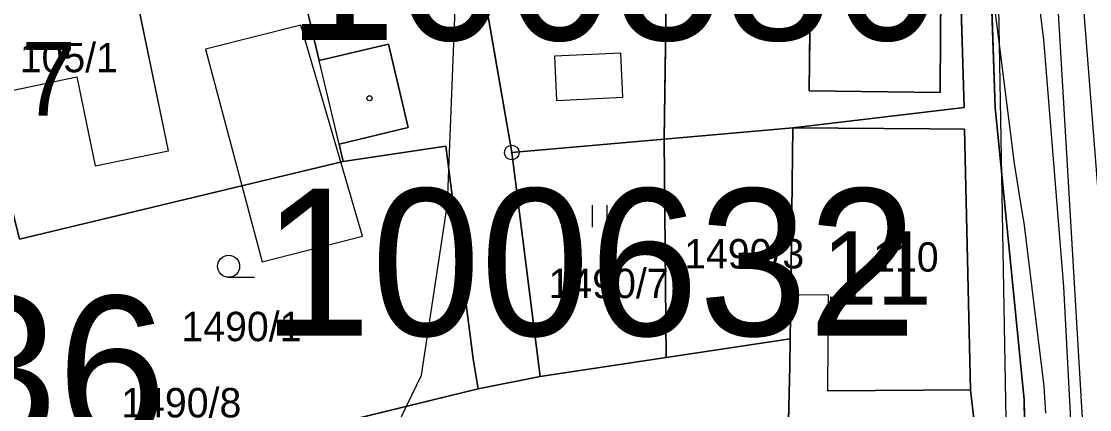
# Model space of a CAD drawing. Extents: x -706130 to -698555, y -971544 to -967260.
# Drawn here: x -704436 to -704363.2, y -969749.5 to -969723.1 of the extents above; entities that cross this region are included whole.
import ezdxf

# ---------------------------------------------------------------- set-up
doc = ezdxf.new("R2010")
doc.units = 0
for name, color, linetype in [('_Doplněk budov pro zastavěnost', 7, 'Continuous'), ('BPEJ I-II trida ochrany S', 7, 'Continuous'), ('Docházková izochrona - BUS S', 7, 'Continuous'), ('Docházková izochrona - VLAK N', 7, 'Continuous'), ('Kanalizace_stoka bez rozlišení N', 7, 'Continuous'), ('KN_Budovy', 7, 'Continuous'), ('KN_Budovy_cisla_domovni', 7, 'Continuous'), ('KN_Hranice_parcel', 7, 'Continuous'), ('KN_Hranice_parcel_vnitrni_kresba', 7, 'Continuous'), ('KN_Parcelni cisla', 7, 'Continuous'), ('KN_Polygon parcely', 7, 'Continuous'), ('KN_POZEMKY_13_ZASTAVENA PLOCHA', 7, 'Continuous'), ('KN_POZEMKY_14_OSTATNI PLOCHA', 7, 'Continuous'), ('KN_POZEMKY_5_ZAHRADA', 7, 'Continuous'), ('KN_POZEMKY_7_TTP', 7, 'Continuous'), ('KN_VYUZITI_16_ostatni plocha_silnice', 7, 'Continuous'), ('KN_VYUZITI_17_ostatni plocha_ostatni komunikace', 7, 'Continuous'), ('KN_VYUZITI_23_ostatni plocha_manipulacni plocha', 7, 'Continuous'), ('KN_Značky bodu BP', 7, 'Continuous'), ('KN_Značky budov', 7, 'Continuous'), ('KN_Značky kultur', 7, 'Continuous'), ('Komunikace III třídy osy S', 7, 'Continuous'), ('Koridor pro umístění staveb pro snižování ohrožení území povodněmi N', 7, 'Continuous'), ('Koridor pro umístění staveb pro snižování ohrožení území povodněmi N ŠRAFY', 7, 'Continuous'), ('Nemovité kulturní památky popis', 7, 'Continuous'), ('Nemovité kulturní památky S', 7, 'Continuous'), ('Plochy doprava silniční - silnice III třídy S', 7, 'Continuous'), ('Plochy smíšené obytné venkovské S', 7, 'Continuous'), ('Plynovody STL S', 7, 'Continuous'), ('Regulační bloky zastavěné S', 7, 'Continuous'), ('Regulační bloky_číslo S NEZAPINAT', 7, 'Continuous'), ('Trasy cykloturistické S', 7, 'Continuous'), ('Vodovodní řady - rozváděcí S', 7, 'Continuous'), ('VPS pro snizovani ohrozeni uzemi povodnemi_obrys N', 7, 'Continuous'), ('VPS pro snizovani ohrozeni uzemi povodnemi_plochy N', 7, 'Continuous'), ('VÝŠKOPIS_vrstevnice hlavní', 7, 'Continuous')]:
    doc.layers.add(name, color=color, linetype=linetype)

msp = doc.modelspace()

# ---------------------------------------------------------------- linework, layer by layer
at = {"layer": '_Doplněk budov pro zastavěnost'}
for p, q in [((-704395.122, -969725.255), (-704399.652, -969725.465)), ((-704399.652, -969725.465), (-704399.512, -969728.465)), ((-704394.982, -969728.255), (-704395.122, -969725.255)), ((-704399.512, -969728.465), (-704394.982, -969728.255))]:
    msp.add_line(p, q, dxfattribs=at)
msp.add_lwpolyline([(-704423.43, -969724.98), (-704419.56, -969739.45), (-704412.74, -969737.71), (-704416.94, -969723.34)], close=True, dxfattribs=at)
at = {"layer": 'BPEJ I-II trida ochrany S'}
for p, q in [((-704392.17, -969731.11), (-704391.74, -969701.57)), ((-704418, -969716), (-704415.68, -969725.75)), ((-704415.68, -969725.75), (-704410.96, -969724.63)), ((-704410.96, -969724.63), (-704409.61, -969730.32)), ((-704409.61, -969730.32), (-704414.33, -969731.44)), ((-704414.33, -969731.44), (-704414.05, -969732.62)), ((-704392.04, -969745.96), (-704392.17, -969731.11)), ((-704414.05, -969732.62), (-704436.1, -969737.9)), ((-704400.63, -969747.26), (-704392.04, -969745.96)), ((-704404.85, -969748.09), (-704400.63, -969747.26)), ((-704421.79, -969752.22), (-704404.85, -969748.09))]:
    msp.add_line(p, q, dxfattribs=at)
at = {"layer": 'Docházková izochrona - BUS S'}
msp.add_arc((-704475.99, -969462.395), 400, 57.53029, 230.24409, dxfattribs=at)
at = {"layer": 'Docházková izochrona - VLAK N'}
msp.add_circle((-704165.451, -969778.767), 800, dxfattribs=at)
at = {"layer": 'Kanalizace_stoka bez rozlišení N'}
msp.add_lwpolyline([(-704327.417, -970095.907), (-704330.185, -970067.287), (-704349.466, -970012.993), (-704358.228, -969974.444), (-704360.978, -969953.175), (-704362.313, -969925.187), (-704352.883, -969832.615), (-704354.224, -969808.307), (-704360.205, -969783.948), (-704362.825, -969750.855), (-704368.86, -969750.185), (-704369.794, -969697.897), (-704373.769, -969663.914), (-704377.96, -969638.098), (-704374.196, -969620.371), (-704406.439, -969532.54)], dxfattribs=at)
at = {"layer": 'KN_Budovy'}
for points in [[(-704382.3, -969727.82), (-704373.37, -969727.93), (-704373.34, -969723.99), (-704373.21, -969707.93), (-704382.05, -969707.82)], [(-704441.75, -969722.64), (-704440.56, -969728.6), (-704432.19, -969726.87), (-704430.94, -969732.92), (-704425.96, -969731.89), (-704428.44, -969719.89)], [(-704381, -969741.7), (-704381.05, -969748.22), (-704371.3, -969748.17), (-704371.7, -969730.43), (-704374.07, -969730.41), (-704383.4, -969730.34), (-704383.54, -969741.68)]]:
    msp.add_lwpolyline(points, close=True, dxfattribs=at)
at = {"layer": 'KN_Hranice_parcel'}
for p, q in [((-704391.74, -969701.57), (-704392.17, -969731.11)), ((-704405.8, -969713.32), (-704402.56, -969732.01)), ((-704392.17, -969731.11), (-704383.4, -969730.34)), ((-704402.56, -969732.01), (-704392.17, -969731.11)), ((-704392.17, -969731.11), (-704392.04, -969745.96)), ((-704400.63, -969747.26), (-704402.56, -969732.01)), ((-704392.04, -969745.96), (-704383.58, -969744.68)), ((-704400.63, -969747.26), (-704392.04, -969745.96)), ((-704404.85, -969748.09), (-704400.63, -969747.26)), ((-704421.79, -969752.22), (-704404.85, -969748.09))]:
    msp.add_line(p, q, dxfattribs=at)
for points in [[(-704367.33, -969769.52), (-704367.64, -969748.84), (-704369.62, -969728.95), (-704370.34, -969707.96), (-704364.99, -969671.93)], [(-704383.4, -969730.34), (-704371.74, -969728.94), (-704372.37, -969708.13), (-704375.44, -969702.4), (-704382.93, -969700.5), (-704391.74, -969701.57)], [(-704414.05, -969732.62), (-704414.33, -969731.44), (-704409.61, -969730.32), (-704410.96, -969724.63), (-704415.68, -969725.75), (-704418, -969716)], [(-704383.4, -969730.34), (-704383.54, -969741.68), (-704383.58, -969744.68)], [(-704371.02, -969750.53), (-704371.3, -969748.17), (-704371.7, -969730.43), (-704374.07, -969730.41), (-704383.4, -969730.34)], [(-704444.92, -969733.18), (-704437.72, -969731.46), (-704436.1, -969737.9), (-704414.05, -969732.62)], [(-704404.85, -969748.09), (-704405.19, -969746.06), (-704407.06, -969731.58), (-704414.05, -969732.62)], [(-704383.58, -969744.68), (-704383.6, -969746.56), (-704383.72, -969751.23)]]:
    msp.add_lwpolyline(points, dxfattribs=at)
at = {"layer": 'KN_Hranice_parcel_vnitrni_kresba'}
for p, q in [((-704382.3, -969727.82), (-704382.05, -969707.82)), ((-704373.21, -969707.93), (-704373.34, -969723.99)), ((-704425.96, -969731.89), (-704428.44, -969719.89)), ((-704373.34, -969723.99), (-704373.37, -969727.93)), ((-704414.33, -969731.44), (-704415.68, -969725.75)), ((-704440.56, -969728.6), (-704432.19, -969726.87)), ((-704432.19, -969726.87), (-704430.94, -969732.92)), ((-704373.37, -969727.93), (-704382.3, -969727.82)), ((-704430.94, -969732.92), (-704425.96, -969731.89)), ((-704383.54, -969741.68), (-704381, -969741.7)), ((-704381, -969741.7), (-704381.05, -969748.22)), ((-704371.3, -969748.17), (-704381.05, -969748.22))]:
    msp.add_line(p, q, dxfattribs=at)
at = {"layer": 'KN_Polygon parcely'}
for points in [[(-704358.33, -969634.69), (-704364.81, -969610.27), (-704417.35, -969486.29), (-704420.29, -969476.6), (-704420.71, -969473.81), (-704419.99, -969472.06), (-704447.07, -969471.38), (-704434.99, -969473.35), (-704432.08, -969475.13), (-704427.86, -969484.22), (-704419.76, -969501.67), (-704413.49, -969516.87), (-704393.39, -969565.83), (-704390.25, -969573.93), (-704385.47, -969585.14), (-704374.81, -969610.6), (-704366.88, -969634.96), (-704364.85, -969659.44), (-704364.46, -969665.52), (-704364.99, -969671.93), (-704370.34, -969707.96), (-704369.62, -969728.95), (-704367.64, -969748.84), (-704367.33, -969769.52)], [(-704367.33, -969769.52), (-704367.64, -969748.84), (-704369.62, -969728.95), (-704370.34, -969707.96), (-704364.99, -969671.93), (-704368.46, -969672.08), (-704371.74, -969667.74), (-704372.74, -969660.72), (-704376.45, -969637.84), (-704368.56, -969636.56), (-704364.85, -969659.44), (-704366.88, -969634.96), (-704374.81, -969610.6)], [(-704374.63, -969668.4), (-704372.74, -969680.56), (-704373, -969692.98), (-704375.5, -969695.57), (-704382.81, -969696.85), (-704392.73, -969698.58), (-704400.55, -969700.63), (-704402.41, -969701.25), (-704406.73, -969707.97), (-704391.74, -969701.57), (-704382.93, -969700.5), (-704375.44, -969702.4), (-704372.37, -969708.13), (-704371.74, -969728.94), (-704383.4, -969730.34), (-704374.07, -969730.41), (-704371.7, -969730.43), (-704371.3, -969748.17), (-704371.02, -969750.53)]]:
    msp.add_lwpolyline(points, dxfattribs=at)
for points in [[(-704392.17, -969731.11), (-704383.4, -969730.34), (-704371.74, -969728.94), (-704372.37, -969708.13), (-704375.44, -969702.4), (-704382.93, -969700.5), (-704391.74, -969701.57)], [(-704405.8, -969713.32), (-704402.56, -969732.01), (-704392.17, -969731.11), (-704391.74, -969701.57), (-704406.73, -969707.97)], [(-704400.63, -969747.26), (-704402.56, -969732.01), (-704405.8, -969713.32), (-704411.63, -969714.98), (-704413.35, -969712.69), (-704418, -969716), (-704415.68, -969725.75), (-704410.96, -969724.63), (-704409.61, -969730.32), (-704414.33, -969731.44), (-704414.05, -969732.62), (-704407.06, -969731.58), (-704405.19, -969746.06), (-704404.85, -969748.09)], [(-704414.05, -969732.62), (-704414.33, -969731.44), (-704409.61, -969730.32), (-704410.96, -969724.63), (-704415.68, -969725.75), (-704418, -969716), (-704446.92, -969722.2), (-704444.92, -969733.18), (-704437.72, -969731.46), (-704436.1, -969737.9)], [(-704392.04, -969745.96), (-704383.58, -969744.68), (-704383.54, -969741.68), (-704383.4, -969730.34), (-704392.17, -969731.11)], [(-704383.72, -969751.23), (-704371.02, -969750.53), (-704371.3, -969748.17), (-704371.7, -969730.43), (-704374.07, -969730.41), (-704383.4, -969730.34), (-704383.54, -969741.68), (-704383.58, -969744.68), (-704383.6, -969746.56)], [(-704414.05, -969732.62), (-704436.1, -969737.9), (-704437.72, -969731.46), (-704444.92, -969733.18), (-704442.2, -969748.14), (-704437.71, -969752.23), (-704421.79, -969752.22), (-704404.85, -969748.09), (-704405.19, -969746.06), (-704407.06, -969731.58)], [(-704400.63, -969747.26), (-704392.04, -969745.96), (-704392.17, -969731.11), (-704402.56, -969732.01)], [(-704409.08, -969755.59), (-704408.05, -969755.41), (-704389.38, -969751.38), (-704383.72, -969751.23), (-704383.6, -969746.56), (-704383.58, -969744.68), (-704392.04, -969745.96), (-704400.63, -969747.26), (-704404.85, -969748.09), (-704421.79, -969752.22), (-704440.62, -969756.82), (-704429.31, -969759.65)]]:
    msp.add_lwpolyline(points, close=True, dxfattribs=at)
at = {"layer": 'KN_POZEMKY_13_ZASTAVENA PLOCHA'}
for p, q in [((-704392.17, -969731.11), (-704391.74, -969701.57)), ((-704372.37, -969708.13), (-704371.74, -969728.94)), ((-704418, -969716), (-704415.68, -969725.75)), ((-704415.68, -969725.75), (-704410.96, -969724.63)), ((-704410.96, -969724.63), (-704409.61, -969730.32)), ((-704371.74, -969728.94), (-704383.4, -969730.34)), ((-704409.61, -969730.32), (-704414.33, -969731.44)), ((-704383.4, -969730.34), (-704392.17, -969731.11)), ((-704383.54, -969741.68), (-704383.4, -969730.34)), ((-704383.4, -969730.34), (-704374.07, -969730.41)), ((-704374.07, -969730.41), (-704371.7, -969730.43)), ((-704371.7, -969730.43), (-704371.3, -969748.17)), ((-704414.33, -969731.44), (-704414.05, -969732.62)), ((-704414.05, -969732.62), (-704436.1, -969737.9)), ((-704383.58, -969744.68), (-704383.54, -969741.68)), ((-704383.6, -969746.56), (-704383.58, -969744.68)), ((-704383.72, -969751.23), (-704383.6, -969746.56)), ((-704371.3, -969748.17), (-704371.02, -969750.53))]:
    msp.add_line(p, q, dxfattribs=at)
at = {"layer": 'KN_POZEMKY_14_OSTATNI PLOCHA'}
for p, q in [((-704371.74, -969728.94), (-704372.37, -969708.13)), ((-704370.34, -969707.96), (-704369.62, -969728.95)), ((-704369.62, -969728.95), (-704370.34, -969707.96)), ((-704383.4, -969730.34), (-704371.74, -969728.94)), ((-704369.62, -969728.95), (-704367.64, -969748.84)), ((-704367.64, -969748.84), (-704369.62, -969728.95)), ((-704392.17, -969731.11), (-704383.4, -969730.34)), ((-704383.4, -969730.34), (-704383.54, -969741.68)), ((-704374.07, -969730.41), (-704383.4, -969730.34)), ((-704371.7, -969730.43), (-704374.07, -969730.41)), ((-704371.3, -969748.17), (-704371.7, -969730.43)), ((-704392.04, -969745.96), (-704392.17, -969731.11)), ((-704383.54, -969741.68), (-704383.58, -969744.68)), ((-704392.04, -969745.96), (-704383.58, -969744.68)), ((-704383.58, -969744.68), (-704392.04, -969745.96)), ((-704383.58, -969744.68), (-704383.6, -969746.56)), ((-704400.63, -969747.26), (-704392.04, -969745.96)), ((-704383.6, -969746.56), (-704383.72, -969751.23)), ((-704404.85, -969748.09), (-704400.63, -969747.26)), ((-704421.79, -969752.22), (-704404.85, -969748.09)), ((-704371.02, -969750.53), (-704371.3, -969748.17)), ((-704367.64, -969748.84), (-704367.33, -969769.52)), ((-704367.33, -969769.52), (-704367.64, -969748.84))]:
    msp.add_line(p, q, dxfattribs=at)
at = {"layer": 'KN_POZEMKY_5_ZAHRADA'}
for p, q in [((-704414.05, -969732.62), (-704407.06, -969731.58)), ((-704407.06, -969731.58), (-704405.19, -969746.06)), ((-704436.1, -969737.9), (-704414.05, -969732.62)), ((-704405.19, -969746.06), (-704404.85, -969748.09)), ((-704404.85, -969748.09), (-704421.79, -969752.22))]:
    msp.add_line(p, q, dxfattribs=at)
at = {"layer": 'KN_POZEMKY_7_TTP'}
for p, q in [((-704391.74, -969701.57), (-704392.17, -969731.11)), ((-704405.8, -969713.32), (-704402.56, -969732.01)), ((-704402.56, -969732.01), (-704405.8, -969713.32)), ((-704415.68, -969725.75), (-704418, -969716)), ((-704410.96, -969724.63), (-704415.68, -969725.75)), ((-704409.61, -969730.32), (-704410.96, -969724.63)), ((-704414.33, -969731.44), (-704409.61, -969730.32)), ((-704414.05, -969732.62), (-704414.33, -969731.44)), ((-704407.06, -969731.58), (-704414.05, -969732.62)), ((-704405.19, -969746.06), (-704407.06, -969731.58)), ((-704402.56, -969732.01), (-704392.17, -969731.11)), ((-704392.17, -969731.11), (-704402.56, -969732.01)), ((-704392.17, -969731.11), (-704392.04, -969745.96)), ((-704402.56, -969732.01), (-704400.63, -969747.26)), ((-704400.63, -969747.26), (-704402.56, -969732.01)), ((-704404.85, -969748.09), (-704405.19, -969746.06)), ((-704392.04, -969745.96), (-704400.63, -969747.26)), ((-704400.63, -969747.26), (-704404.85, -969748.09))]:
    msp.add_line(p, q, dxfattribs=at)
at = {"layer": 'KN_VYUZITI_16_ostatni plocha_silnice'}
for p, q in [((-704369.62, -969728.95), (-704370.34, -969707.96)), ((-704367.64, -969748.84), (-704369.62, -969728.95)), ((-704367.33, -969769.52), (-704367.64, -969748.84))]:
    msp.add_line(p, q, dxfattribs=at)
at = {"layer": 'KN_VYUZITI_17_ostatni plocha_ostatni komunikace'}
for p, q in [((-704371.74, -969728.94), (-704372.37, -969708.13)), ((-704370.34, -969707.96), (-704369.62, -969728.95)), ((-704383.4, -969730.34), (-704371.74, -969728.94)), ((-704369.62, -969728.95), (-704367.64, -969748.84)), ((-704374.07, -969730.41), (-704383.4, -969730.34)), ((-704371.7, -969730.43), (-704374.07, -969730.41)), ((-704371.3, -969748.17), (-704371.7, -969730.43)), ((-704392.04, -969745.96), (-704383.58, -969744.68)), ((-704383.58, -969744.68), (-704383.6, -969746.56)), ((-704400.63, -969747.26), (-704392.04, -969745.96)), ((-704383.6, -969746.56), (-704383.72, -969751.23)), ((-704404.85, -969748.09), (-704400.63, -969747.26)), ((-704421.79, -969752.22), (-704404.85, -969748.09)), ((-704371.02, -969750.53), (-704371.3, -969748.17)), ((-704367.64, -969748.84), (-704367.33, -969769.52))]:
    msp.add_line(p, q, dxfattribs=at)
at = {"layer": 'KN_VYUZITI_23_ostatni plocha_manipulacni plocha'}
for p, q in [((-704392.17, -969731.11), (-704383.4, -969730.34)), ((-704383.4, -969730.34), (-704383.54, -969741.68)), ((-704392.04, -969745.96), (-704392.17, -969731.11)), ((-704383.54, -969741.68), (-704383.58, -969744.68)), ((-704383.58, -969744.68), (-704392.04, -969745.96))]:
    msp.add_line(p, q, dxfattribs=at)
at = {"layer": 'KN_Značky bodu BP'}
for radius in [0.5, 0.0303]:
    msp.add_circle((-704402.56, -969732.01), radius, dxfattribs=at)
at = {"layer": 'KN_Značky budov'}
for centre in [(-704412.257, -969728.319), (-704376.707, -969735.949)]:
    msp.add_circle(centre, 0.175, dxfattribs=at)
at = {"layer": 'KN_Značky kultur'}
for p, q in [((-704397.051, -969737.09), (-704397.051, -969735.59)), ((-704396.05, -969737.09), (-704396.05, -969735.59)), ((-704421.853, -969740.5), (-704420.103, -969740.5))]:
    msp.add_line(p, q, dxfattribs=at)
msp.add_circle((-704421.853, -969739.75), 0.75, dxfattribs=at)
at = {"layer": 'Komunikace III třídy osy S'}
msp.add_lwpolyline([(-704429.54, -969463.57), (-704423.99, -969482.19), (-704407.2, -969521.16), (-704403.306, -969530.197), (-704376.954, -969591.357), (-704368.24, -969612.28), (-704367.05, -969615.52), (-704366.318, -969618.141), (-704364.99, -969624.24), (-704363.87, -969630.36), (-704362.467, -969643.977), (-704361.592, -969655.36), (-704361.753, -969668.137), (-704364.753, -969691.367), (-704365.538, -969697.3), (-704366.324, -969705.663), (-704362.43, -969771.16)], dxfattribs=at)
at = {"layer": 'Koridor pro umístění staveb pro snižování ohrožení území povodněmi N'}
msp.add_lwpolyline([(-704361.008, -969691.447), (-704363.905, -969694.575), (-704365.512, -969705.772), (-704363.738, -969720.471), (-704361.452, -969749.357)], dxfattribs=at)
at = {"layer": 'Koridor pro umístění staveb pro snižování ohrožení území povodněmi N ŠRAFY'}
msp.add_lwpolyline([(-704361.008, -969691.447), (-704363.905, -969694.575), (-704365.512, -969705.772), (-704363.738, -969720.471), (-704361.452, -969749.357)], dxfattribs=at)
at = {"layer": 'Nemovité kulturní památky S'}
for points in [[(-704373.21, -969707.93), (-704382.05, -969707.82), (-704382.3, -969727.82), (-704373.37, -969727.93), (-704373.34, -969723.99)], [(-704383.4, -969730.34), (-704383.54, -969741.68), (-704381, -969741.7), (-704381.05, -969748.22), (-704371.3, -969748.17), (-704371.7, -969730.43), (-704374.07, -969730.41)]]:
    msp.add_lwpolyline(points, close=True, dxfattribs=at)
at = {"layer": 'Plochy doprava silniční - silnice III třídy S'}
for p, q in [((-704370.34, -969707.96), (-704369.62, -969728.95)), ((-704369.62, -969728.95), (-704367.64, -969748.84)), ((-704367.64, -969748.84), (-704367.33, -969769.52))]:
    msp.add_line(p, q, dxfattribs=at)
at = {"layer": 'Plochy smíšené obytné venkovské S'}
msp.add_line((-704367.33, -969769.52), (-704367.64, -969748.84), dxfattribs=at)
msp.add_lwpolyline([(-704367.64, -969748.84), (-704369.62, -969728.95), (-704370.34, -969707.96)], dxfattribs=at)
at = {"layer": 'Plynovody STL S'}
msp.add_lwpolyline([(-704370.916, -969669.766), (-704371.245, -969673.291), (-704372.033, -969681.72), (-704372.25, -969684.04), (-704372.592, -969687.694), (-704372.71, -969689.23), (-704372.448, -969693.69), (-704372.44, -969693.82), (-704372.21, -969696.52), (-704372.19, -969696.91), (-704371.803, -969700.247), (-704371.63, -969702.37), (-704371.313, -969706.227), (-704370.823, -969712.207), (-704370.63, -969714.55), (-704369.421, -969724.124), (-704368.33, -969732.77), (-704367.802, -969736.015), (-704367.674, -969736.805), (-704366.302, -969747.92), (-704366.19, -969749.75)], dxfattribs=at)
at = {"layer": 'Regulační bloky zastavěné S'}
msp.add_line((-704367.33, -969769.52), (-704367.64, -969748.84), dxfattribs=at)
msp.add_lwpolyline([(-704367.64, -969748.84), (-704369.62, -969728.95), (-704370.34, -969707.96)], dxfattribs=at)
at = {"layer": 'Trasy cykloturistické S'}
msp.add_lwpolyline([(-704367.33, -969769.52), (-704367.64, -969748.84), (-704369.62, -969728.95), (-704370.34, -969707.96), (-704364.99, -969671.93), (-704366.88, -969634.96), (-704374.81, -969610.6), (-704385.47, -969585.14), (-704390.25, -969573.93), (-704405.737, -969535.756), (-704390.91, -969520.297), (-704402.66, -969488.92), (-704409.442, -969469.332), (-704406.65, -969456.24)], dxfattribs=at)
at = {"layer": 'Vodovodní řady - rozváděcí S'}
msp.add_lwpolyline([(-704363.579, -969772.865), (-704364.13, -969756.71), (-704364.94, -969741.16), (-704366.3, -969724.32), (-704368.61, -969705.92), (-704368.51, -969704.58), (-704368.51, -969704.21)], dxfattribs=at)
at = {"layer": 'VPS pro snizovani ohrozeni uzemi povodnemi_obrys N'}
msp.add_lwpolyline([(-704361.008, -969691.447), (-704363.905, -969694.575), (-704365.512, -969705.772), (-704363.738, -969720.471), (-704361.452, -969749.357)], dxfattribs=at)
at = {"layer": 'VPS pro snizovani ohrozeni uzemi povodnemi_plochy N'}
msp.add_lwpolyline([(-704361.008, -969691.447), (-704363.905, -969694.575), (-704365.512, -969705.772), (-704363.738, -969720.471), (-704361.452, -969749.357)], dxfattribs=at)
at = {"layer": 'VÝŠKOPIS_vrstevnice hlavní'}
msp.add_lwpolyline([(-704414.344, -969758.804), (-704408.719, -969747.157), (-704406.942, -969735.496), (-704405.855, -969707.822), (-704397.902, -969668.628), (-704397.853, -969653.983), (-704399.798, -969642.185), (-704401.874, -969632.125), (-704408.019, -969614.231), (-704413.879, -969585.665), (-704413.348, -969575.489), (-704414.187, -969566.798), (-704420.095, -969552.133), (-704426.449, -969522.696), (-704423.083, -969518.239), (-704419.232, -969517.383), (-704414.033, -969521.373), (-704406.859, -969535.01), (-704398.486, -969531.394), (-704402.812, -969511.521), (-704407.043, -969497.685), (-704410.44, -969488.533), (-704413.928, -969480.136), (-704414.085, -969474.367)], dxfattribs=at)

# ---------------------------------------------------------------- texts
at = {"layer": 'KN_Budovy_cisla_domovni'}
for s, p in [('7', (-704435.988, -969729.494)), ('11', (-704381.389, -969742.369))]:
    msp.add_text(s, height=5, dxfattribs=at).set_placement(p)
at = {"layer": 'KN_Parcelni cisla'}
for s, p in [('105/1', (-704436.09, -969726.549)), ('1490/3', (-704390.81, -969739.9)), ('110', (-704377.93, -969740.12)), ('1490/7', (-704400.05, -969741.919)), ('1490/1', (-704425.07, -969744.85)), ('1490/8', (-704429.17, -969750.039))]:
    msp.add_text(s, height=2, dxfattribs=at).set_placement(p)
at = {"layer": 'Nemovité kulturní památky popis'}
for s, p in [('100580', (-704417.877, -969724.359)), ('100632', (-704419.57, -969744.474))]:
    msp.add_text(s, height=10, dxfattribs=at).set_placement(p)
at = {"layer": 'Regulační bloky_číslo S NEZAPINAT'}
msp.add_text('036', height=10, dxfattribs=at).set_placement((-704448.393, -969751.781))

doc.saveas('drawing.dxf')
